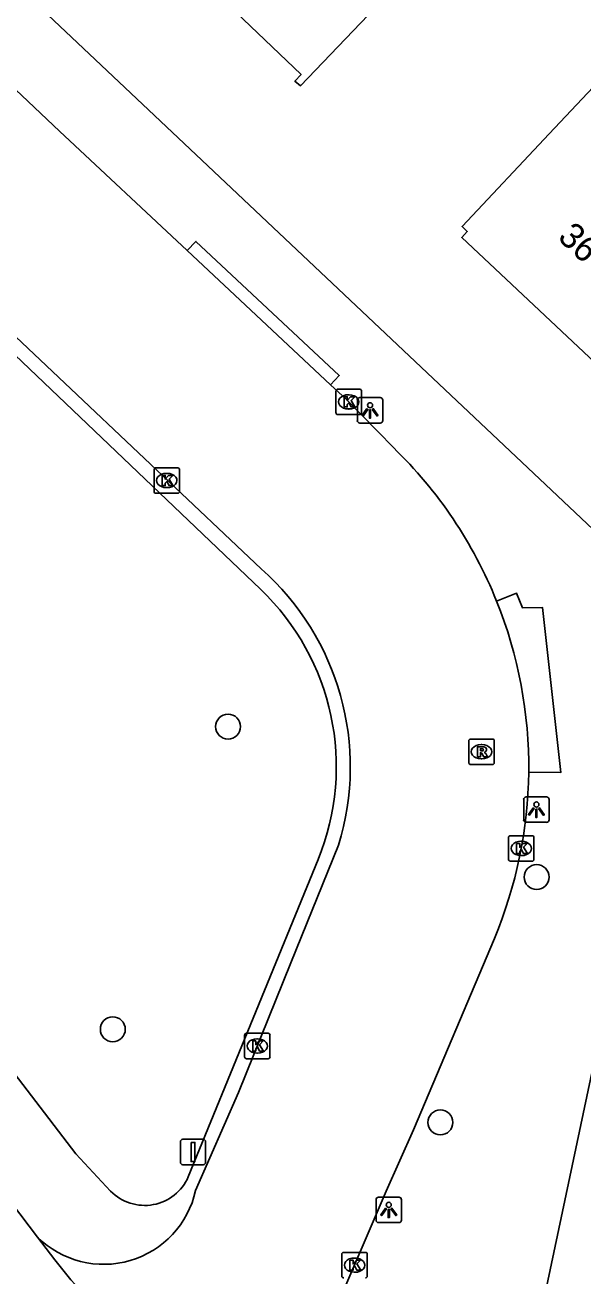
# Model space of a CAD drawing. Extents: x 160037 to 160839, y 385326 to 386441.
# Drawn here: x 160583.44 to 160605.35, y 385381.61 to 385430.75 of the extents above; entities that cross this region are included whole.
import ezdxf

# ---------------------------------------------------------------- set-up
doc = ezdxf.new("R2010")
doc.units = 0
for name, color, linetype in [('IMGEO_Boom', 7, 'Continuous'), ('IMGEO_Fietspad_gesloten', 7, 'Continuous'), ('IMGEO_Kolk', 7, 'Continuous'), ('IMGEO_Lichtpunt', 7, 'Continuous'), ('IMGEO_Pand', 7, 'Continuous'), ('IMGEO_Pand_nummerreeks', 7, 'Continuous'), ('IMGEO_Rioolput', 7, 'Continuous'), ('IMGEO_Verkeersbordpaal', 7, 'Continuous'), ('IMGEO_Voetpad_open', 7, 'Continuous')]:
    doc.layers.add(name, color=color, linetype=linetype)

msp = doc.modelspace()

# ---------------------------------------------------------------- linework, layer by layer
at = {"layer": 'IMGEO_Boom'}
for centre in [(160591.413, 385403.191), (160603.528, 385397.283), (160586.889, 385391.307), (160599.749, 385387.648)]:
    msp.add_circle(centre, 0.489, dxfattribs=at)
at = {"layer": 'IMGEO_Fietspad_gesloten'}
for points in [[(160583.931, 385383.145), (160562.083, 385411.993), (160558.333, 385416.682)], [(160583.931, 385383.145), (160584.613, 385382.243)]]:
    msp.add_lwpolyline(points, dxfattribs=at)
msp.add_arc((160608.363, 385401.032), 30.284, 218.3481, 233.4535, dxfattribs=at)
at = {"layer": 'IMGEO_Kolk'}
for p, q in [((160595.651, 385415.521), (160595.651, 385416.373)), ((160595.726, 385416.447), (160596.578, 385416.447)), ((160596.139, 385416.227), (160596.164, 385416.227)), ((160596.652, 385416.373), (160596.652, 385415.521)), ((160596.578, 385415.447), (160595.726, 385415.447)), ((160596.162, 385415.667), (160596.137, 385415.667)), ((160588.507, 385412.432), (160588.507, 385413.284)), ((160588.582, 385413.358), (160589.434, 385413.358)), ((160589.508, 385413.284), (160589.508, 385412.432)), ((160588.995, 385413.138), (160589.02, 385413.138)), ((160589.434, 385412.358), (160588.582, 385412.358)), ((160589.018, 385412.578), (160588.993, 385412.578)), ((160602.423, 385397.981), (160602.423, 385398.833)), ((160602.498, 385398.907), (160603.35, 385398.907)), ((160602.911, 385398.687), (160602.936, 385398.687)), ((160603.424, 385398.833), (160603.424, 385397.981)), ((160602.934, 385398.127), (160602.909, 385398.127)), ((160603.35, 385397.907), (160602.498, 385397.907)), ((160592.134, 385391.149), (160592.986, 385391.149)), ((160592.059, 385390.223), (160592.059, 385391.075)), ((160592.547, 385390.929), (160592.572, 385390.929)), ((160593.06, 385391.075), (160593.06, 385390.223)), ((160592.57, 385390.369), (160592.545, 385390.369)), ((160592.986, 385390.149), (160592.134, 385390.149)), ((160595.879, 385381.615), (160595.879, 385382.467)), ((160595.954, 385382.541), (160596.806, 385382.541)), ((160596.367, 385382.321), (160596.392, 385382.321)), ((160596.88, 385382.467), (160596.88, 385381.615)), ((160596.39, 385381.761), (160596.365, 385381.761))]:
    msp.add_line(p, q, dxfattribs=at)
for points in [[(160595.651, 385415.521), (160595.651, 385416.373)], [(160595.726, 385416.447), (160596.578, 385416.447)], [(160596.652, 385416.373), (160596.652, 385415.521)], [(160595.972, 385416.147), (160596.095, 385416.147), (160596.095, 385415.996), (160596.225, 385416.147), (160596.389, 385416.147), (160596.243, 385415.996), (160596.396, 385415.747), (160596.244, 385415.747), (160596.159, 385415.911), (160596.095, 385415.844), (160596.095, 385415.747), (160595.972, 385415.747), (160595.972, 385416.147)], [(160596.578, 385415.447), (160595.726, 385415.447)], [(160588.507, 385412.432), (160588.507, 385413.284)], [(160588.582, 385413.358), (160589.434, 385413.358)], [(160589.508, 385413.284), (160589.508, 385412.432)], [(160588.828, 385413.058), (160588.951, 385413.058), (160588.951, 385412.907), (160589.081, 385413.058), (160589.245, 385413.058), (160589.099, 385412.907), (160589.252, 385412.658), (160589.1, 385412.658), (160589.015, 385412.822), (160588.951, 385412.755), (160588.951, 385412.658), (160588.828, 385412.658), (160588.828, 385413.058)], [(160589.434, 385412.358), (160588.582, 385412.358)], [(160602.423, 385397.981), (160602.423, 385398.833)], [(160602.498, 385398.907), (160603.35, 385398.907)], [(160602.744, 385398.607), (160602.867, 385398.607), (160602.867, 385398.456), (160602.997, 385398.607), (160603.161, 385398.607), (160603.015, 385398.456), (160603.168, 385398.207), (160603.016, 385398.207), (160602.931, 385398.371), (160602.867, 385398.304), (160602.867, 385398.207), (160602.744, 385398.207), (160602.744, 385398.607)], [(160603.424, 385398.833), (160603.424, 385397.981)], [(160603.35, 385397.907), (160602.498, 385397.907)], [(160592.134, 385391.149), (160592.986, 385391.149)], [(160592.059, 385390.223), (160592.059, 385391.075)], [(160592.38, 385390.849), (160592.503, 385390.849), (160592.503, 385390.698), (160592.633, 385390.849), (160592.797, 385390.849), (160592.651, 385390.698), (160592.804, 385390.449), (160592.652, 385390.449), (160592.567, 385390.613), (160592.503, 385390.546), (160592.503, 385390.449), (160592.38, 385390.449), (160592.38, 385390.849)], [(160593.06, 385391.075), (160593.06, 385390.223)], [(160592.986, 385390.149), (160592.134, 385390.149)], [(160595.879, 385381.615), (160595.879, 385382.467)], [(160595.954, 385382.541), (160596.806, 385382.541)], [(160596.88, 385382.467), (160596.88, 385381.615)], [(160596.2, 385382.241), (160596.323, 385382.241), (160596.323, 385382.09), (160596.453, 385382.241), (160596.617, 385382.241), (160596.471, 385382.09), (160596.624, 385381.841), (160596.472, 385381.841), (160596.387, 385382.005), (160596.323, 385381.938), (160596.323, 385381.841), (160596.2, 385381.841), (160596.2, 385382.241)]]:
    msp.add_lwpolyline(points, dxfattribs=at)
for centre, start, end in [((160595.728, 385416.371), 91.552, 178.448), ((160595.728, 385416.371), 91.552, 178.448), ((160596.576, 385416.371), 1.552, 88.448), ((160596.576, 385416.371), 1.552, 88.448), ((160595.728, 385415.523), 181.552, 268.448), ((160595.728, 385415.523), 181.552, 268.448), ((160596.576, 385415.523), 271.552, 358.448), ((160596.576, 385415.523), 271.552, 358.448), ((160588.584, 385413.282), 91.552, 178.448), ((160588.584, 385413.282), 91.552, 178.448), ((160589.432, 385413.282), 1.552, 88.448), ((160589.432, 385413.282), 1.552, 88.448), ((160588.584, 385412.434), 181.552, 268.448), ((160588.584, 385412.434), 181.552, 268.448), ((160589.432, 385412.434), 271.552, 358.448), ((160589.432, 385412.434), 271.552, 358.448), ((160602.5, 385398.831), 91.552, 178.448), ((160602.5, 385398.831), 91.552, 178.448), ((160603.348, 385398.831), 1.552, 88.448), ((160603.348, 385398.831), 1.552, 88.448), ((160602.5, 385397.983), 181.552, 268.448), ((160602.5, 385397.983), 181.552, 268.448), ((160603.348, 385397.983), 271.552, 358.448), ((160603.348, 385397.983), 271.552, 358.448), ((160592.136, 385391.073), 91.552, 178.448), ((160592.136, 385391.073), 91.552, 178.448), ((160592.984, 385391.073), 1.552, 88.448), ((160592.984, 385391.073), 1.552, 88.448), ((160592.136, 385390.225), 181.552, 268.448), ((160592.136, 385390.225), 181.552, 268.448), ((160592.984, 385390.225), 271.552, 358.448), ((160592.984, 385390.225), 271.552, 358.448), ((160595.956, 385382.465), 91.552, 178.448), ((160595.956, 385382.465), 91.552, 178.448), ((160596.804, 385382.465), 1.552, 88.448), ((160596.804, 385382.465), 1.552, 88.448), ((160595.956, 385381.617), 181.552, 268.448), ((160595.956, 385381.617), 181.552, 268.448), ((160596.804, 385381.617), 271.552, 358.448), ((160596.804, 385381.617), 271.552, 358.448)]:
    msp.add_arc(centre, 0.0765, start, end, dxfattribs=at)
for centre, major_axis, ratio, start_param, end_param in [((160596.138, 385415.947), (-0.387, 0.002), 0.722429, 4.712389, 7.853982), ((160596.163, 385415.947), (-0.39, 0.002), 0.717154, 1.570796, 4.712389), ((160588.994, 385412.858), (-0.387, 0.002), 0.722429, 4.712389, 7.853982), ((160589.019, 385412.858), (-0.39, 0.002), 0.717154, 1.570796, 4.712389), ((160602.91, 385398.407), (-0.387, 0.002), 0.722429, 4.712389, 7.853982), ((160602.935, 385398.407), (-0.39, 0.002), 0.717154, 1.570796, 4.712389), ((160592.546, 385390.649), (-0.387, 0.002), 0.722429, 4.712389, 7.853982), ((160592.571, 385390.649), (-0.39, 0.002), 0.717154, 1.570796, 4.712389), ((160596.366, 385382.041), (-0.387, 0.002), 0.722429, 4.712389, 7.853982), ((160596.391, 385382.041), (-0.39, 0.002), 0.717154, 1.570796, 4.712389)]:
    msp.add_ellipse(centre, major_axis=major_axis, ratio=ratio, start_param=start_param, end_param=end_param, dxfattribs=at)
at = {"layer": 'IMGEO_Lichtpunt'}
for p, q in [((160596.489, 385416.018), (160596.489, 385415.211)), ((160596.489, 385416.018), (160596.489, 385415.211)), ((160597.391, 385416.113), (160596.583, 385416.113)), ((160597.391, 385416.113), (160596.583, 385416.113)), ((160597.485, 385415.211), (160597.485, 385416.018)), ((160597.485, 385415.211), (160597.485, 385416.018)), ((160596.583, 385415.117), (160597.391, 385415.117)), ((160596.583, 385415.117), (160597.391, 385415.117)), ((160603.019, 385400.334), (160603.019, 385399.527)), ((160603.019, 385400.334), (160603.019, 385399.527)), ((160603.921, 385400.429), (160603.113, 385400.429)), ((160603.921, 385400.429), (160603.113, 385400.429)), ((160604.015, 385399.527), (160604.015, 385400.334)), ((160604.015, 385399.527), (160604.015, 385400.334)), ((160603.113, 385399.433), (160603.921, 385399.433)), ((160603.113, 385399.433), (160603.921, 385399.433)), ((160597.223, 385384.612), (160597.223, 385383.805)), ((160597.223, 385384.612), (160597.223, 385383.805)), ((160598.125, 385384.707), (160597.317, 385384.707)), ((160598.125, 385384.707), (160597.317, 385384.707)), ((160598.219, 385383.805), (160598.219, 385384.612)), ((160598.219, 385383.805), (160598.219, 385384.612)), ((160597.317, 385383.711), (160598.125, 385383.711)), ((160597.317, 385383.711), (160598.125, 385383.711))]:
    msp.add_line(p, q, dxfattribs=at)
for points in [[(160596.863, 385415.682), (160596.902, 385415.654), (160596.714, 385415.392), (160596.676, 385415.419), (160596.863, 385415.682)], [(160596.965, 385415.634), (160597.012, 385415.634), (160597.012, 385415.312), (160596.965, 385415.312), (160596.965, 385415.634)], [(160597.075, 385415.654), (160597.113, 385415.681), (160597.3, 385415.419), (160597.261, 385415.391), (160597.075, 385415.654)], [(160603.393, 385399.998), (160603.432, 385399.97), (160603.244, 385399.708), (160603.206, 385399.735), (160603.393, 385399.998)], [(160603.605, 385399.97), (160603.643, 385399.997), (160603.83, 385399.735), (160603.791, 385399.707), (160603.605, 385399.97)], [(160603.495, 385399.95), (160603.542, 385399.95), (160603.542, 385399.628), (160603.495, 385399.628), (160603.495, 385399.95)], [(160597.597, 385384.276), (160597.636, 385384.248), (160597.448, 385383.986), (160597.41, 385384.013), (160597.597, 385384.276)], [(160597.809, 385384.248), (160597.847, 385384.275), (160598.034, 385384.013), (160597.995, 385383.985), (160597.809, 385384.248)], [(160597.699, 385384.228), (160597.746, 385384.228), (160597.746, 385383.906), (160597.699, 385383.906), (160597.699, 385384.228)]]:
    msp.add_lwpolyline(points, dxfattribs=at)
for centre in [(160596.988, 385415.816), (160603.518, 385400.132), (160597.722, 385384.41)]:
    msp.add_circle(centre, 0.0994, dxfattribs=at)
for centre, start, end in [((160596.583, 385416.018), 90, 180), ((160596.583, 385416.018), 90, 180), ((160597.391, 385416.018), 0, 90), ((160597.391, 385416.018), 0, 90), ((160596.583, 385415.211), 180, 270), ((160596.583, 385415.211), 180, 270), ((160597.391, 385415.211), 270, 0), ((160597.391, 385415.211), 270, 360), ((160603.113, 385400.334), 90, 180), ((160603.113, 385400.334), 90, 180), ((160603.921, 385400.334), 0, 90), ((160603.921, 385400.334), 0, 90), ((160603.113, 385399.527), 180, 270), ((160603.113, 385399.527), 180, 270), ((160603.921, 385399.527), 270, 0), ((160603.921, 385399.527), 270, 360), ((160597.317, 385384.612), 90, 180), ((160597.317, 385384.612), 90, 180), ((160598.125, 385384.612), 0, 90), ((160598.125, 385384.612), 0, 90), ((160597.317, 385383.805), 180, 270), ((160597.317, 385383.805), 180, 270), ((160598.125, 385383.805), 270, 0), ((160598.125, 385383.805), 270, 360)]:
    msp.add_arc(centre, 0.0946, start, end, dxfattribs=at)
at = {"layer": 'IMGEO_Pand'}
for points in [[(160598.413, 385442.811), (160604.879, 385436.622), (160601.583, 385433.179), (160600.164, 385434.536), (160594.253, 385428.361), (160594.039, 385428.538), (160594.283, 385428.81), (160589.442, 385433.444)], [(160605.815, 385417.493), (160600.587, 385422.407), (160600.805, 385422.639), (160600.6, 385422.832), (160604.025, 385426.476), (160607.682, 385430.367), (160613.114, 385425.261), (160612.056, 385424.135)]]:
    msp.add_lwpolyline(points, dxfattribs=at)
at = {"layer": 'IMGEO_Rioolput'}
for p, q in [((160600.863, 385401.778), (160600.863, 385402.63)), ((160600.938, 385402.704), (160601.79, 385402.704)), ((160601.351, 385402.484), (160601.376, 385402.484)), ((160601.864, 385402.63), (160601.864, 385401.778)), ((160601.79, 385401.704), (160600.938, 385401.704)), ((160601.374, 385401.924), (160601.349, 385401.924))]:
    msp.add_line(p, q, dxfattribs=at)
for points in [[(160600.863, 385401.778), (160600.863, 385402.63)], [(160600.938, 385402.704), (160601.79, 385402.704)], [(160601.864, 385402.63), (160601.864, 385401.778)], [(160601.452, 385402.402), (160601.2, 385402.404), (160601.2, 385402.004)], [(160601.2, 385402.004), (160601.324, 385402.004), (160601.324, 385402.166), (160601.335, 385402.166)], [(160601.378, 385402.323), (160601.324, 385402.323), (160601.324, 385402.242)], [(160601.324, 385402.242), (160601.376, 385402.242)], [(160601.382, 385402.137), (160601.453, 385402.004), (160601.593, 385402.004), (160601.528, 385402.13)], [(160601.79, 385401.704), (160600.938, 385401.704)]]:
    msp.add_lwpolyline(points, dxfattribs=at)
for centre, radius, start, end in [((160600.94, 385402.628), 0.0765, 91.552, 178.448), ((160600.94, 385402.628), 0.0765, 91.552, 178.448), ((160601.788, 385402.628), 0.0765, 1.552, 88.448), ((160601.788, 385402.628), 0.0765, 1.552, 88.448), ((160601.334, 385402.113), 0.0533, 26.0293, 88.6989), ((160601.36, 385402.431), 0.19, 274.7715, 282.9687), ((160601.384, 385402.227), 0.0964, 77.0061, 93.1865), ((160601.398, 385402.284), 0.0378, 276.6634, 79.6772), ((160601.451, 385402.292), 0.109, 350.3612, 89.416), ((160601.449, 385402.292), 0.112, 277.5842, 350.9817), ((160601.433, 385402.077), 0.108, 29.5134, 73.7905), ((160600.94, 385401.78), 0.0765, 181.552, 268.448), ((160600.94, 385401.78), 0.0765, 181.552, 268.448), ((160601.788, 385401.78), 0.0765, 271.552, 358.448), ((160601.788, 385401.78), 0.0765, 271.552, 358.448)]:
    msp.add_arc(centre, radius, start, end, dxfattribs=at)
for centre, major_axis, ratio, start_param, end_param in [((160601.35, 385402.204), (-0.387, 0.002), 0.722429, 4.712389, 7.853982), ((160601.375, 385402.204), (-0.39, 0.002), 0.717154, 1.570796, 4.712389)]:
    msp.add_ellipse(centre, major_axis=major_axis, ratio=ratio, start_param=start_param, end_param=end_param, dxfattribs=at)
at = {"layer": 'IMGEO_Verkeersbordpaal'}
for p, q in [((160589.542, 385386.084), (160589.542, 385386.884)), ((160589.542, 385386.884), (160589.542, 385386.084)), ((160589.642, 385386.984), (160590.432, 385386.984)), ((160590.432, 385386.984), (160589.642, 385386.984)), ((160590.532, 385386.884), (160590.532, 385386.084)), ((160590.532, 385386.084), (160590.532, 385386.884)), ((160590.432, 385385.984), (160589.642, 385385.984)), ((160589.642, 385385.984), (160590.432, 385385.984))]:
    msp.add_line(p, q, dxfattribs=at)
msp.add_lwpolyline([(160589.962, 385386.859), (160590.112, 385386.859), (160590.112, 385386.109), (160589.962, 385386.109), (160589.962, 385386.859)], dxfattribs=at)
for centre, start, end in [((160589.642, 385386.884), 90, 180), ((160589.642, 385386.884), 90, 180), ((160590.432, 385386.884), 0, 90), ((160590.432, 385386.884), 360, 90), ((160589.642, 385386.084), 180, 270), ((160589.642, 385386.084), 180, 270), ((160590.432, 385386.084), 270, 0), ((160590.432, 385386.084), 270, 0)]:
    msp.add_arc(centre, 0.1, start, end, dxfattribs=at)
at = {"layer": 'IMGEO_Voetpad_open'}
for points in [[(160579.209, 385435.998), (160609.458, 385407.42)], [(160589.807, 385421.888), (160584.79, 385426.581), (160576.89, 385434.065)], [(160572.223, 385428.763), (160592.715, 385409.387)], [(160571.981, 385428.331), (160592.688, 385408.588)], [(160589.807, 385421.888), (160590.149, 385422.252), (160595.779, 385416.986), (160595.437, 385416.622)], [(160595.437, 385416.622), (160589.807, 385421.888)], [(160586.804, 385384.949), (160585.434, 385386.412), (160573.116, 385402.531), (160561.641, 385417.885)], [(160597.903, 385414.151), (160596.057, 385416.042), (160595.437, 385416.622)], [(160601.954, 385408.125), (160602.736, 385408.439), (160602.968, 385407.863), (160603.756, 385407.876), (160604.476, 385401.388), (160603.216, 385401.403)], [(160608.712, 385403.89), (160603.051, 385377.093)], [(160595.751, 385398.538), (160593.879, 385393.915), (160591.825, 385388.824), (160590.138, 385384.972)], [(160594.947, 385397.975), (160589.853, 385385.511)], [(160595.493, 385379.966), (160597.619, 385384.944), (160598.689, 385387.36), (160601.869, 385394.874)]]:
    msp.add_lwpolyline(points, dxfattribs=at)
for centre, radius, start, end in [((160585.75, 385401.607), 17.466, 21.9138, 45.9084), ((160585.818, 385401.608), 10.396, 342.8265, 48.4412), ((160586.027, 385401.623), 9.637, 337.7554, 46.2771), ((160585.735, 385401.601), 17.482, 359.3523, 21.9138), ((160585.753, 385401.602), 17.464, 337.3398, 359.3459), ((160588.14, 385386.253), 1.867, 224.3063, 336.5811), ((160586.533, 385385.763), 3.691, 225.1721, 347.631)]:
    msp.add_arc(centre, radius, start, end, dxfattribs=at)

# ---------------------------------------------------------------- texts
at = {"layer": 'IMGEO_Pand_nummerreeks'}
msp.add_text('36', height=1, rotation=316.7761, dxfattribs=at).set_placement((160604.314, 385422.362))

doc.saveas('drawing.dxf')
